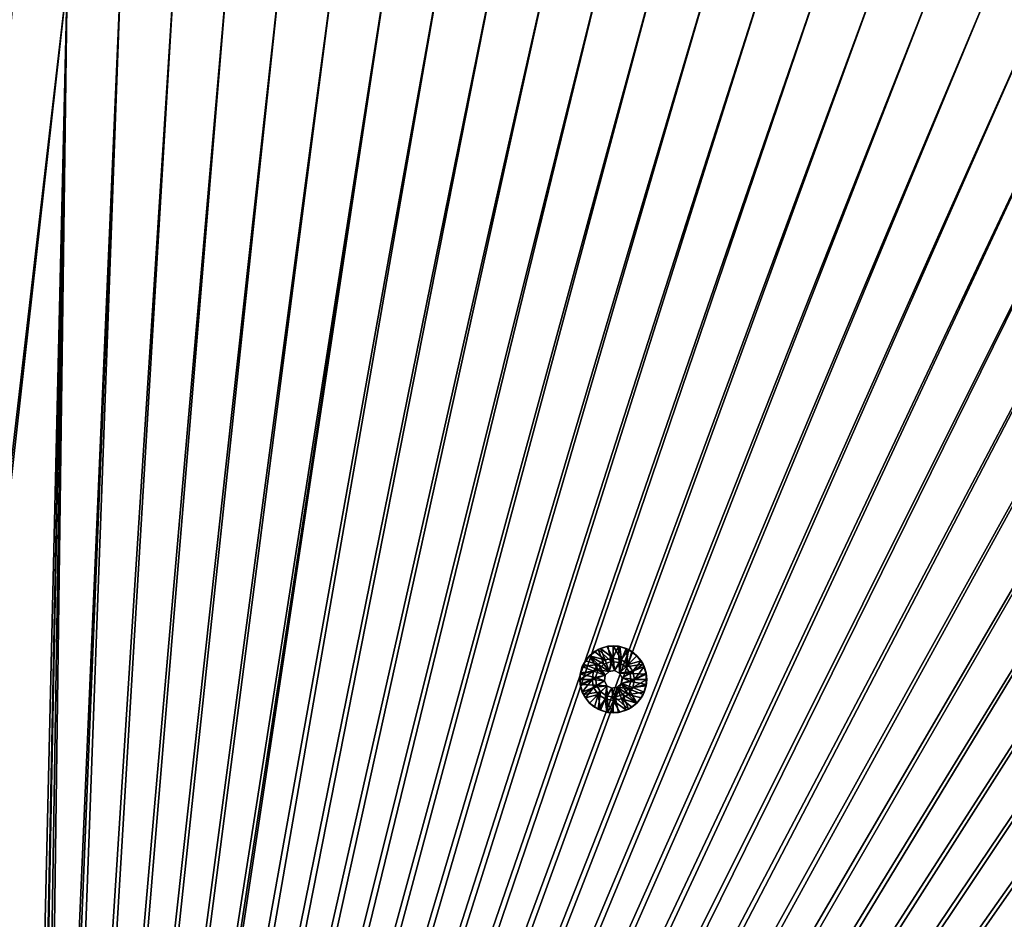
# Model space of a CAD drawing. Header units: metres. Extents: x 0 to 1400, y -1400 to 0.
# Tile 297 of 366: x 758 to 979, y -372 to -170. Entities that reach past the tile are written whole.
import ezdxf

# ---------------------------------------------------------------- set-up
doc = ezdxf.new("R2010")
doc.units = ezdxf.units.M

msp = doc.modelspace()

# ---------------------------------------------------------------- linework, layer by layer
at = {"layer": 'None'}
for points in [[(759.270203, -676.616821, -500.477753), (877.839905, -152.386719, -500.477753), (865.633545, -152.258026, -500.477753)], [(865.633545, -152.258026, -500.477753), (853.427002, -152.435944, -500.477753), (759.270203, -676.616821, -500.477753)], [(762.366577, -676.864197, -503.477753), (853.427002, -152.435928, -503.477753), (865.633545, -152.258026, -503.477753)], [(865.633545, -152.258026, -503.477753), (877.839844, -152.386719, -503.477753), (762.366577, -676.864197, -503.477753)], [(890.038513, -152.829346, -500.477753), (877.839905, -152.386719, -500.477753), (759.270203, -676.616821, -500.477753)], [(853.427002, -152.435944, -500.477753), (841.227478, -152.913116, -500.477753), (759.270203, -676.616821, -500.477753)], [(902.222107, -153.593277, -500.477753), (890.038513, -152.829346, -500.477753), (759.270203, -676.616821, -500.477753)], [(759.270203, -676.616821, -500.477753), (841.227478, -152.913116, -500.477753), (829.04248, -153.68222, -500.477753)], [(759.270203, -676.616821, -500.477753), (914.381592, -154.685791, -500.477753), (902.222107, -153.593277, -500.477753)], [(829.04248, -153.68222, -500.477753), (816.879211, -154.735916, -500.477753), (759.270203, -676.616821, -500.477753)], [(829.04248, -153.68222, -503.477753), (841.227539, -152.913116, -503.477753), (761.671448, -674.203247, -503.477753)], [(761.671448, -674.203247, -503.477753), (841.227539, -152.913116, -503.477753), (762.366577, -676.864197, -503.477753)], [(816.879211, -154.735916, -503.477753), (829.04248, -153.68222, -503.477753), (761.671448, -674.203247, -503.477753)], [(877.839844, -152.386719, -503.477753), (890.038513, -152.829361, -503.477753), (762.366577, -676.864197, -503.477753)], [(841.227539, -152.913116, -503.477753), (853.427002, -152.435928, -503.477753), (762.366577, -676.864197, -503.477753)], [(762.366577, -676.864197, -503.477753), (890.038513, -152.829361, -503.477753), (902.222107, -153.593292, -503.477753)], [(902.222107, -153.593292, -503.477753), (914.381592, -154.685791, -503.477753), (762.366577, -676.864197, -503.477753)], [(926.506104, -156.11409, -500.477753), (914.381592, -154.685791, -500.477753), (759.270203, -676.616821, -500.477753)], [(816.879211, -154.735916, -500.477753), (804.743835, -156.067139, -500.477753), (759.270203, -676.616821, -500.477753)], [(759.270203, -676.616821, -500.477753), (804.743835, -156.067139, -500.477753), (792.641296, -157.669098, -500.477753)], [(938.584595, -157.885391, -500.477753), (926.506104, -156.11409, -500.477753), (759.270203, -676.616821, -500.477753)], [(761.671448, -674.203247, -503.477753), (804.743835, -156.067139, -503.477753), (816.879211, -154.735916, -503.477753)], [(792.641296, -157.669098, -503.477753), (804.743835, -156.067139, -503.477753), (761.671448, -674.203247, -503.477753)], [(914.381592, -154.685791, -503.477753), (926.506042, -156.114075, -503.477753), (762.366577, -676.864197, -503.477753)], [(762.366577, -676.864197, -503.477753), (926.506042, -156.114075, -503.477753), (938.584595, -157.885391, -503.477753)], [(792.641296, -157.669098, -500.477753), (780.576416, -159.535049, -500.477753), (759.270203, -676.616821, -500.477753)], [(759.270203, -676.616821, -500.477753), (950.60614, -160.006927, -500.477753), (938.584595, -157.885391, -500.477753)], [(780.576416, -159.535049, -503.477753), (792.641296, -157.669098, -503.477753), (761.671448, -674.203247, -503.477753)], [(938.584595, -157.885391, -503.477753), (950.60614, -160.006927, -503.477753), (762.366577, -676.864197, -503.477753)], [(780.576416, -159.535049, -500.477753), (758.274048, -673.982178, -500.477753), (759.270203, -676.616821, -500.477753)], [(780.576416, -159.535049, -500.477753), (768.553894, -161.658218, -500.477753), (758.274048, -673.982178, -500.477753)], [(962.559814, -162.485886, -500.477753), (950.60614, -160.006927, -500.477753), (759.270203, -676.616821, -500.477753)], [(780.576416, -159.535049, -503.477753), (761.671448, -674.203247, -503.477753), (768.553894, -161.658218, -503.477753)], [(950.60614, -160.006927, -503.477753), (962.559814, -162.485901, -503.477753), (762.366577, -676.864197, -503.477753)], [(756.582703, -671.729858, -500.477753), (768.553894, -161.658218, -500.477753), (714.156311, -629.303467, -500.477753)], [(768.553894, -161.658218, -500.477753), (756.578674, -164.031845, -500.477753), (714.156311, -629.303467, -500.477753)], [(716.277588, -627.182129, -503.477753), (756.578674, -164.031845, -503.477753), (768.553894, -161.658218, -503.477753)], [(758.704041, -669.608582, -503.477753), (716.277588, -627.182129, -503.477753), (768.553894, -161.658218, -503.477753)], [(768.553894, -161.658218, -500.477753), (756.582703, -671.729858, -500.477753), (758.274048, -673.982178, -500.477753)], [(768.553894, -161.658218, -503.477753), (760.432129, -671.748047, -503.477753), (758.704041, -669.608582, -503.477753)], [(974.433777, -165.328979, -500.477753), (962.559814, -162.485886, -500.477753), (759.270203, -676.616821, -500.477753)], [(761.671448, -674.203247, -503.477753), (760.432129, -671.748047, -503.477753), (768.553894, -161.658218, -503.477753)], [(762.366577, -676.864197, -503.477753), (962.559814, -162.485901, -503.477753), (974.433777, -165.328995, -503.477753)], [(759.270203, -676.616821, -500.477753), (986.21344, -168.541031, -500.477753), (974.433777, -165.328979, -500.477753)], [(974.433777, -165.328995, -503.477753), (986.21344, -168.541031, -503.477753), (762.366577, -676.864197, -503.477753)], [(997.883667, -172.126526, -500.477753), (986.21344, -168.541031, -500.477753), (759.270203, -676.616821, -500.477753)], [(986.21344, -168.541031, -503.477753), (997.883667, -172.126511, -503.477753), (762.366577, -676.864197, -503.477753)], [(1009.429382, -176.089951, -500.477753), (997.883667, -172.126526, -500.477753), (759.270203, -676.616821, -500.477753)], [(762.366577, -676.864197, -503.477753), (997.883667, -172.126511, -503.477753), (1009.429382, -176.08992, -503.477753)], [(759.270203, -676.616821, -500.477753), (1020.835388, -180.435776, -500.477753), (1009.429382, -176.089951, -500.477753)], [(1009.429382, -176.08992, -503.477753), (1020.835327, -180.43576, -503.477753), (762.366577, -676.864197, -503.477753)], [(1032.086548, -185.168472, -500.477753), (1020.835388, -180.435776, -500.477753), (759.270203, -676.616821, -500.477753)], [(1020.835327, -180.43576, -503.477753), (1032.086548, -185.168488, -503.477753), (762.366577, -676.864197, -503.477753)], [(1043.167358, -190.290848, -500.477753), (1032.086548, -185.168472, -500.477753), (759.270203, -676.616821, -500.477753)], [(762.366577, -676.864197, -503.477753), (1032.086548, -185.168488, -503.477753), (1043.167236, -190.290878, -503.477753)], [(759.270203, -676.616821, -500.477753), (1054.060913, -195.801147, -500.477753), (1043.167358, -190.290848, -500.477753)], [(1043.167236, -190.290878, -503.477753), (1054.060913, -195.801178, -503.477753), (762.366577, -676.864197, -503.477753)], [(1064.750488, -201.696884, -500.477753), (1054.060913, -195.801147, -500.477753), (759.270203, -676.616821, -500.477753)], [(1054.060913, -195.801178, -503.477753), (1064.750488, -201.696899, -503.477753), (762.366577, -676.864197, -503.477753)], [(1075.219116, -207.975586, -500.477753), (1064.750488, -201.696884, -500.477753), (759.270203, -676.616821, -500.477753)], [(762.366577, -676.864197, -503.477753), (1064.750488, -201.696899, -503.477753), (1075.219116, -207.975586, -503.477753)], [(759.270203, -676.616821, -500.477753), (1085.449829, -214.634781, -500.477753), (1075.219116, -207.975586, -500.477753)], [(1075.219116, -207.975586, -503.477753), (1085.449829, -214.634766, -503.477753), (762.366577, -676.864197, -503.477753)], [(1095.425781, -221.671967, -500.477753), (1085.449829, -214.634781, -500.477753), (759.270203, -676.616821, -500.477753)], [(1085.449829, -214.634766, -503.477753), (1095.425781, -221.671967, -503.477753), (762.366577, -676.864197, -503.477753)], [(1105.130127, -229.083405, -500.477753), (1095.425781, -221.671967, -500.477753), (759.270203, -676.616821, -500.477753)], [(762.366577, -676.864197, -503.477753), (1095.425781, -221.671967, -503.477753), (1105.130127, -229.083405, -503.477753)], [(759.270203, -676.616821, -500.477753), (1114.546509, -236.858063, -500.477753), (1105.130127, -229.083405, -500.477753)], [(1105.130127, -229.083405, -503.477753), (1114.546509, -236.858078, -503.477753), (762.366577, -676.864197, -503.477753)], [(1123.658447, -244.982376, -500.477753), (1114.546509, -236.858063, -500.477753), (759.270203, -676.616821, -500.477753)], [(1114.546509, -236.858078, -503.477753), (1123.658447, -244.982391, -503.477753), (762.366577, -676.864197, -503.477753)], [(1132.449951, -253.442764, -500.477753), (1123.658447, -244.982376, -500.477753), (759.270203, -676.616821, -500.477753)], [(762.366577, -676.864197, -503.477753), (1123.658447, -244.982391, -503.477753), (1132.449951, -253.442764, -503.477753)], [(759.270203, -676.616821, -500.477753), (1140.904175, -262.230072, -500.477753), (1132.449951, -253.442764, -500.477753)], [(1132.449951, -253.442764, -503.477753), (1140.909912, -262.234467, -503.477753), (762.366577, -676.864197, -503.477753)], [(1149.024048, -271.340851, -500.477753), (1140.904175, -262.230072, -500.477753), (759.270203, -676.616821, -500.477753)], [(1140.909912, -262.234467, -503.477753), (1149.033813, -271.34671, -503.477753), (762.366577, -676.864197, -503.477753)], [(1156.797485, -280.757751, -500.477753), (1149.024048, -271.340851, -500.477753), (759.270203, -676.616821, -500.477753)], [(762.366577, -676.864197, -503.477753), (1149.033813, -271.34671, -503.477753), (1156.808105, -280.763245, -503.477753)], [(759.270203, -676.616821, -500.477753), (1164.212402, -290.46344, -500.477753), (1156.797485, -280.757751, -500.477753)], [(1156.808105, -280.763245, -503.477753), (1164.21936, -290.467712, -503.477753), (762.366577, -676.864197, -503.477753)], [(1171.256714, -300.440613, -500.477753), (1164.212402, -290.46344, -500.477753), (759.270203, -676.616821, -500.477753)], [(1164.21936, -290.467712, -503.477753), (1171.256348, -300.443756, -503.477753), (762.366577, -676.864197, -503.477753)], [(1177.919434, -310.671997, -500.477753), (1171.256714, -300.440613, -500.477753), (759.270203, -676.616821, -500.477753)], [(762.366577, -676.864197, -503.477753), (1171.256348, -300.443756, -503.477753), (1177.915405, -310.674469, -503.477753)], [(759.270203, -676.616821, -500.477753), (1184.196899, -321.140778, -500.477753), (1177.919434, -310.671997, -500.477753)], [(1177.915405, -310.674469, -503.477753), (1184.194092, -321.143036, -503.477753), (762.366577, -676.864197, -503.477753)], [(1190.089233, -331.830353, -500.477753), (1184.196899, -321.140778, -500.477753), (759.270203, -676.616821, -500.477753)], [(1184.194092, -321.143036, -503.477753), (1190.089966, -331.832489, -503.477753), (762.366577, -676.864197, -503.477753)], [(1195.596069, -342.724152, -500.477753), (1190.089233, -331.830353, -500.477753), (759.270203, -676.616821, -500.477753)], [(762.366577, -676.864197, -503.477753), (1190.089966, -331.832489, -503.477753), (1195.600342, -342.725983, -503.477753)], [(759.270203, -676.616821, -500.477753), (1200.717407, -353.805603, -500.477753), (1195.596069, -342.724152, -500.477753)], [(1195.600342, -342.725983, -503.477753), (1200.7229, -353.80661, -503.477753), (762.366577, -676.864197, -503.477753)], [(1205.453003, -365.058044, -500.477753), (1200.717407, -353.805603, -500.477753), (759.270203, -676.616821, -500.477753)], [(1200.7229, -353.80661, -503.477753), (1205.455811, -365.057617, -503.477753), (762.366577, -676.864197, -503.477753)], [(1209.802612, -376.464935, -500.477753), (1205.453003, -365.058044, -500.477753), (759.270203, -676.616821, -500.477753)], [(762.366577, -676.864197, -503.477753), (1205.455811, -365.057617, -503.477753), (1209.801758, -376.46347, -503.477753)]]:
    msp.add_3dface(points, dxfattribs=at)
at = {"layer": 'None0'}
for points in [[(1083.216797, -802.634766, -541.977783), (712.545654, -439.14267, -541.977783), (496.317963, -215.735947, -541.977783)], [(1083.216797, -802.634766, -521.977783), (1083.216797, -802.634766, -541.977783), (496.317963, -215.735947, -521.977783)], [(1083.216797, -802.634766, -541.977783), (496.317963, -215.735947, -541.977783), (496.317963, -215.735947, -521.977783)], [(496.317963, -215.735947, -521.977783), (712.545654, -439.14267, -521.977783), (1083.216797, -802.634766, -521.977783)], [(482.175842, -229.878082, -541.977783), (704.354675, -444.878021, -541.977783), (1069.074707, -816.776855, -541.977783)], [(1069.074707, -816.776855, -521.977783), (482.175842, -229.878082, -521.977783), (1069.074707, -816.776855, -541.977783)], [(482.175842, -229.878082, -521.977783), (482.175842, -229.878082, -541.977783), (1069.074707, -816.776855, -541.977783)], [(1069.074707, -816.776855, -521.977783), (704.354675, -444.878021, -521.977783), (482.175842, -229.878082, -521.977783)]]:
    msp.add_3dface(points, dxfattribs=at)
at = {"layer": 'None012349'}
for points in [[(889.759705, -310.768829, -500.477753), (890.485107, -314.20163, -500.477753), (887.528076, -311.493927, -500.477753)], [(889.759705, -310.768829, -500.477753), (887.528076, -311.493927, -500.477753), (888.062866, -311.247375, -499.977753)], [(889.469788, -310.820587, -499.977753), (889.759705, -310.768829, -500.477753), (888.062866, -311.247375, -499.977753)], [(888.062866, -311.247375, -499.977753), (890.932983, -313.42395, -498.977753), (889.469788, -310.820587, -499.977753)], [(889.759705, -310.768829, -500.477753), (889.469788, -310.820587, -499.977753), (890.932983, -310.676483, -499.977753)], [(890.932983, -313.42395, -498.977753), (890.932983, -310.676483, -499.977753), (889.469788, -310.820587, -499.977753)], [(892.106262, -310.768829, -500.477753), (889.759705, -310.768829, -500.477753), (890.932983, -310.676483, -499.977753)], [(889.759705, -310.768829, -500.477753), (892.106262, -310.768829, -500.477753), (890.485107, -314.20163, -500.477753)], [(892.106262, -310.768829, -500.477753), (892.254089, -314.40094, -500.477753), (890.485107, -314.20163, -500.477753)], [(892.106262, -310.768829, -500.477753), (890.932983, -310.676483, -499.977753), (892.396179, -310.820587, -499.977753)], [(890.932983, -313.42395, -498.977753), (892.751709, -313.785736, -498.977753), (890.932983, -310.676483, -499.977753)], [(892.751709, -313.785736, -498.977753), (892.396179, -310.820587, -499.977753), (890.932983, -310.676483, -499.977753)], [(892.106262, -310.768829, -500.477753), (894.337891, -311.493927, -500.477753), (892.254089, -314.40094, -500.477753)], [(894.337891, -311.493927, -500.477753), (892.106262, -310.768829, -500.477753), (893.803101, -311.247375, -499.977753)], [(893.803101, -311.247375, -499.977753), (892.106262, -310.768829, -500.477753), (892.396179, -310.820587, -499.977753)], [(892.396179, -310.820587, -499.977753), (892.751709, -313.785736, -498.977753), (893.803101, -311.247375, -499.977753)], [(885.6297, -312.873169, -500.477753), (887.546082, -316.04837, -500.477753), (884.250427, -314.771545, -500.477753)], [(884.250427, -314.771545, -500.477753), (884.69696, -314.009705, -499.977753), (885.6297, -312.873169, -500.477753)], [(884.69696, -314.009705, -499.977753), (885.6297, -312.873169, -499.977753), (885.6297, -312.873169, -500.477753)], [(887.572449, -314.815948, -498.977753), (885.6297, -312.873169, -499.977753), (884.69696, -314.009705, -499.977753)], [(887.528076, -311.493927, -500.477753), (888.804871, -314.789581, -500.477753), (885.6297, -312.873169, -500.477753)], [(887.528076, -311.493927, -500.477753), (885.6297, -312.873169, -500.477753), (886.766235, -311.94046, -499.977753)], [(886.766235, -311.94046, -499.977753), (885.6297, -312.873169, -500.477753), (885.6297, -312.873169, -499.977753)], [(889.114258, -313.785736, -498.977753), (886.766235, -311.94046, -499.977753), (885.6297, -312.873169, -499.977753)], [(888.804871, -314.789581, -500.477753), (887.546082, -316.04837, -500.477753), (885.6297, -312.873169, -500.477753)], [(887.572449, -314.815948, -498.977753), (889.114258, -313.785736, -498.977753), (885.6297, -312.873169, -499.977753)], [(888.062866, -311.247375, -499.977753), (887.528076, -311.493927, -500.477753), (886.766235, -311.94046, -499.977753)], [(886.766235, -311.94046, -499.977753), (889.114258, -313.785736, -498.977753), (888.062866, -311.247375, -499.977753)], [(890.485107, -314.20163, -500.477753), (888.804871, -314.789581, -500.477753), (887.528076, -311.493927, -500.477753)], [(889.114258, -313.785736, -498.977753), (890.932983, -313.42395, -498.977753), (888.062866, -311.247375, -499.977753)], [(894.337891, -311.493927, -500.477753), (893.761414, -315.348053, -500.477753), (892.254089, -314.40094, -500.477753)], [(892.751709, -313.785736, -498.977753), (894.293518, -314.815948, -498.977753), (893.803101, -311.247375, -499.977753)], [(894.337891, -311.493927, -500.477753), (896.236267, -312.873169, -500.477753), (893.761414, -315.348053, -500.477753)], [(896.236267, -312.873169, -500.477753), (897.61554, -314.771545, -500.477753), (893.761414, -315.348053, -500.477753)], [(895.099731, -311.94046, -499.977753), (894.337891, -311.493927, -500.477753), (893.803101, -311.247375, -499.977753)], [(893.803101, -311.247375, -499.977753), (894.293518, -314.815948, -498.977753), (895.099731, -311.94046, -499.977753)], [(894.293518, -314.815948, -498.977753), (896.236267, -312.873169, -499.977753), (895.099731, -311.94046, -499.977753)], [(896.236267, -312.873169, -499.977753), (894.293518, -314.815948, -498.977753), (897.169006, -314.009705, -499.977753)], [(896.236267, -312.873169, -500.477753), (894.337891, -311.493927, -500.477753), (895.099731, -311.94046, -499.977753)], [(896.236267, -312.873169, -499.977753), (896.236267, -312.873169, -500.477753), (895.099731, -311.94046, -499.977753)], [(896.236267, -312.873169, -499.977753), (897.169006, -314.009705, -499.977753), (896.236267, -312.873169, -500.477753)], [(897.169006, -314.009705, -499.977753), (897.61554, -314.771545, -500.477753), (896.236267, -312.873169, -500.477753)], [(887.546082, -316.04837, -500.477753), (883.52533, -317.003235, -500.477753), (884.250427, -314.771545, -500.477753)], [(883.52533, -317.003235, -500.477753), (884.003906, -315.306366, -499.977753), (884.250427, -314.771545, -500.477753)], [(883.52533, -317.003235, -500.477753), (883.577087, -316.713318, -499.977753), (884.003906, -315.306366, -499.977753)], [(883.577087, -316.713318, -499.977753), (886.542236, -316.357758, -498.977753), (884.003906, -315.306366, -499.977753)], [(884.003906, -315.306366, -499.977753), (884.69696, -314.009705, -499.977753), (884.250427, -314.771545, -500.477753)], [(884.003906, -315.306366, -499.977753), (887.572449, -314.815948, -498.977753), (884.69696, -314.009705, -499.977753)], [(886.542236, -316.357758, -498.977753), (887.572449, -314.815948, -498.977753), (884.003906, -315.306366, -499.977753)], [(887.572449, -314.815948, -498.977753), (886.542236, -316.357758, -498.977753), (889.15094, -317.268494, -498.977753)], [(887.546082, -316.04837, -513.977783), (888.804871, -314.789581, -513.977783), (890.025024, -316.39447, -513.977783)], [(888.804871, -314.789581, -500.477753), (888.804871, -314.789581, -513.977783), (887.546082, -316.04837, -500.477753)], [(888.804871, -314.789581, -513.977783), (887.546082, -316.04837, -513.977783), (887.546082, -316.04837, -500.477753)], [(890.025024, -316.39447, -498.977753), (889.114258, -313.785736, -498.977753), (887.572449, -314.815948, -498.977753)], [(890.025024, -316.39447, -498.977753), (887.572449, -314.815948, -498.977753), (889.15094, -317.268494, -498.977753)], [(890.025024, -316.39447, -513.977783), (888.804871, -314.789581, -513.977783), (890.485107, -314.20163, -513.977783)], [(890.485107, -314.20163, -513.977783), (888.804871, -314.789581, -513.977783), (890.485107, -314.20163, -500.477753)], [(888.804871, -314.789581, -513.977783), (888.804871, -314.789581, -500.477753), (890.485107, -314.20163, -500.477753)], [(890.932983, -313.42395, -498.977753), (889.114258, -313.785736, -498.977753), (890.025024, -316.39447, -498.977753)], [(891.24585, -316.201111, -498.977753), (890.932983, -313.42395, -498.977753), (890.025024, -316.39447, -498.977753)], [(890.025024, -316.39447, -513.977783), (890.485107, -314.20163, -513.977783), (891.24585, -316.201111, -513.977783)], [(890.485107, -314.20163, -513.977783), (892.254089, -314.40094, -513.977783), (891.24585, -316.201111, -513.977783)], [(892.254089, -314.40094, -513.977783), (890.485107, -314.20163, -513.977783), (892.254089, -314.40094, -500.477753)], [(890.485107, -314.20163, -513.977783), (890.485107, -314.20163, -500.477753), (892.254089, -314.40094, -500.477753)], [(892.751709, -313.785736, -498.977753), (890.932983, -313.42395, -498.977753), (891.24585, -316.201111, -498.977753)], [(892.347168, -316.762268, -498.977753), (892.751709, -313.785736, -498.977753), (891.24585, -316.201111, -498.977753)], [(891.24585, -316.201111, -513.977783), (892.254089, -314.40094, -513.977783), (892.347168, -316.762268, -513.977783)], [(892.254089, -314.40094, -513.977783), (893.761414, -315.348053, -513.977783), (892.347168, -316.762268, -513.977783)], [(893.761414, -315.348053, -513.977783), (892.254089, -314.40094, -513.977783), (893.761414, -315.348053, -500.477753)], [(892.254089, -314.40094, -513.977783), (892.254089, -314.40094, -500.477753), (893.761414, -315.348053, -500.477753)], [(894.293518, -314.815948, -498.977753), (892.751709, -313.785736, -498.977753), (892.347168, -316.762268, -498.977753)], [(895.32373, -316.357758, -498.977753), (894.293518, -314.815948, -498.977753), (892.347168, -316.762268, -498.977753)], [(893.761414, -315.348053, -513.977783), (894.708496, -316.855377, -513.977783), (892.347168, -316.762268, -513.977783)], [(893.761414, -315.348053, -500.477753), (897.61554, -314.771545, -500.477753), (894.708496, -316.855377, -500.477753)], [(893.761414, -315.348053, -500.477753), (894.708496, -316.855377, -500.477753), (893.761414, -315.348053, -513.977783)], [(894.708496, -316.855377, -500.477753), (894.708496, -316.855377, -513.977783), (893.761414, -315.348053, -513.977783)], [(894.293518, -314.815948, -498.977753), (895.32373, -316.357758, -498.977753), (897.169006, -314.009705, -499.977753)], [(897.61554, -314.771545, -500.477753), (898.340637, -317.003235, -500.477753), (894.708496, -316.855377, -500.477753)], [(897.169006, -314.009705, -499.977753), (895.32373, -316.357758, -498.977753), (897.862061, -315.306366, -499.977753)], [(895.32373, -316.357758, -498.977753), (895.685486, -318.176483, -498.977753), (897.862061, -315.306366, -499.977753)], [(897.862061, -315.306366, -499.977753), (895.685486, -318.176483, -498.977753), (898.288879, -316.713318, -499.977753)], [(897.169006, -314.009705, -499.977753), (897.862061, -315.306366, -499.977753), (897.61554, -314.771545, -500.477753)], [(897.862061, -315.306366, -499.977753), (898.340637, -317.003235, -500.477753), (897.61554, -314.771545, -500.477753)], [(897.862061, -315.306366, -499.977753), (898.288879, -316.713318, -499.977753), (898.340637, -317.003235, -500.477753)], [(886.180481, -318.176483, -498.977753), (886.542236, -316.357758, -498.977753), (883.432983, -318.176483, -499.977753)], [(886.542236, -316.357758, -498.977753), (883.577087, -316.713318, -499.977753), (883.432983, -318.176483, -499.977753)], [(883.432983, -318.176483, -499.977753), (883.577087, -316.713318, -499.977753), (883.52533, -317.003235, -500.477753)], [(883.52533, -319.349731, -500.477753), (883.432983, -318.176483, -499.977753), (883.52533, -317.003235, -500.477753)], [(886.95813, -317.728638, -500.477753), (883.52533, -317.003235, -500.477753), (887.546082, -316.04837, -500.477753)], [(883.52533, -319.349731, -500.477753), (883.52533, -317.003235, -500.477753), (886.95813, -317.728638, -500.477753)], [(887.157471, -319.497589, -500.477753), (883.52533, -319.349731, -500.477753), (886.95813, -317.728638, -500.477753)], [(889.15094, -317.268494, -498.977753), (886.542236, -316.357758, -498.977753), (886.180481, -318.176483, -498.977753)], [(889.15094, -317.268494, -498.977753), (886.180481, -318.176483, -498.977753), (888.957581, -318.489349, -498.977753)], [(886.95813, -317.728638, -513.977783), (887.546082, -316.04837, -513.977783), (889.15094, -317.268494, -513.977783)], [(887.546082, -316.04837, -500.477753), (887.546082, -316.04837, -513.977783), (886.95813, -317.728638, -513.977783)], [(887.546082, -316.04837, -500.477753), (886.95813, -317.728638, -513.977783), (886.95813, -317.728638, -500.477753)], [(888.957581, -318.489349, -513.977783), (886.95813, -317.728638, -513.977783), (889.15094, -317.268494, -513.977783)], [(887.157471, -319.497589, -513.977783), (886.95813, -317.728638, -513.977783), (888.957581, -318.489349, -513.977783)], [(886.95813, -317.728638, -513.977783), (887.157471, -319.497589, -513.977783), (886.95813, -317.728638, -500.477753)], [(886.95813, -317.728638, -500.477753), (887.157471, -319.497589, -513.977783), (887.157471, -319.497589, -500.477753)], [(889.15094, -317.268494, -513.977783), (887.546082, -316.04837, -513.977783), (890.025024, -316.39447, -513.977783)], [(889.15094, -317.268494, -513.977783), (889.15094, -317.268494, -498.977753), (888.957581, -318.489349, -498.977753)], [(889.15094, -317.268494, -513.977783), (888.957581, -318.489349, -498.977753), (888.957581, -318.489349, -513.977783)], [(890.025024, -316.39447, -513.977783), (890.025024, -316.39447, -498.977753), (889.15094, -317.268494, -513.977783)], [(890.025024, -316.39447, -498.977753), (889.15094, -317.268494, -498.977753), (889.15094, -317.268494, -513.977783)], [(891.24585, -316.201111, -498.977753), (890.025024, -316.39447, -498.977753), (891.24585, -316.201111, -513.977783)], [(890.025024, -316.39447, -498.977753), (890.025024, -316.39447, -513.977783), (891.24585, -316.201111, -513.977783)], [(892.347168, -316.762268, -498.977753), (891.24585, -316.201111, -498.977753), (892.347168, -316.762268, -513.977783)], [(891.24585, -316.201111, -498.977753), (891.24585, -316.201111, -513.977783), (892.347168, -316.762268, -513.977783)], [(892.908386, -317.863617, -498.977753), (895.32373, -316.357758, -498.977753), (892.347168, -316.762268, -498.977753)], [(892.347168, -316.762268, -513.977783), (894.708496, -316.855377, -513.977783), (892.908386, -317.863617, -513.977783)], [(892.347168, -316.762268, -513.977783), (892.908386, -317.863617, -513.977783), (892.347168, -316.762268, -498.977753)], [(892.908386, -317.863617, -513.977783), (892.908386, -317.863617, -498.977753), (892.347168, -316.762268, -498.977753)], [(895.685486, -318.176483, -498.977753), (895.32373, -316.357758, -498.977753), (892.908386, -317.863617, -498.977753)], [(894.708496, -316.855377, -513.977783), (894.907837, -318.624329, -513.977783), (892.908386, -317.863617, -513.977783)], [(894.708496, -316.855377, -500.477753), (898.340637, -317.003235, -500.477753), (894.907837, -318.624329, -500.477753)], [(894.708496, -316.855377, -500.477753), (894.907837, -318.624329, -500.477753), (894.708496, -316.855377, -513.977783)], [(894.907837, -318.624329, -500.477753), (894.907837, -318.624329, -513.977783), (894.708496, -316.855377, -513.977783)], [(898.340637, -317.003235, -500.477753), (898.340637, -319.349731, -500.477753), (894.907837, -318.624329, -500.477753)], [(895.685486, -318.176483, -498.977753), (898.432983, -318.176483, -499.977753), (898.288879, -316.713318, -499.977753)], [(898.288879, -316.713318, -499.977753), (898.432983, -318.176483, -499.977753), (898.340637, -317.003235, -500.477753)], [(898.340637, -317.003235, -500.477753), (898.432983, -318.176483, -499.977753), (898.340637, -319.349731, -500.477753)], [(883.577087, -319.639648, -499.977753), (883.432983, -318.176483, -499.977753), (883.52533, -319.349731, -500.477753)], [(886.180481, -318.176483, -498.977753), (883.432983, -318.176483, -499.977753), (883.577087, -319.639648, -499.977753)], [(884.250427, -321.581421, -500.477753), (883.52533, -319.349731, -500.477753), (887.157471, -319.497589, -500.477753)], [(884.003906, -321.0466, -499.977753), (883.52533, -319.349731, -500.477753), (884.250427, -321.581421, -500.477753)], [(884.003906, -321.0466, -499.977753), (883.577087, -319.639648, -499.977753), (883.52533, -319.349731, -500.477753)], [(884.003906, -321.0466, -499.977753), (886.180481, -318.176483, -498.977753), (883.577087, -319.639648, -499.977753)], [(886.542236, -319.995209, -498.977753), (886.180481, -318.176483, -498.977753), (884.003906, -321.0466, -499.977753)], [(888.104553, -321.004913, -500.477753), (884.250427, -321.581421, -500.477753), (887.157471, -319.497589, -500.477753)], [(886.180481, -318.176483, -498.977753), (886.542236, -319.995209, -498.977753), (888.957581, -318.489349, -498.977753)], [(888.957581, -318.489349, -498.977753), (886.542236, -319.995209, -498.977753), (889.518738, -319.590698, -498.977753)], [(886.542236, -319.995209, -498.977753), (887.572449, -321.537018, -498.977753), (889.518738, -319.590698, -498.977753)], [(889.518738, -319.590698, -513.977783), (887.157471, -319.497589, -513.977783), (888.957581, -318.489349, -513.977783)], [(889.518738, -319.590698, -513.977783), (888.104553, -321.004913, -513.977783), (887.157471, -319.497589, -513.977783)], [(887.157471, -319.497589, -513.977783), (888.104553, -321.004913, -513.977783), (887.157471, -319.497589, -500.477753)], [(887.157471, -319.497589, -500.477753), (888.104553, -321.004913, -513.977783), (888.104553, -321.004913, -500.477753)], [(889.518738, -319.590698, -498.977753), (887.572449, -321.537018, -498.977753), (889.114258, -322.56723, -498.977753)], [(889.611877, -321.952026, -513.977783), (888.104553, -321.004913, -513.977783), (889.518738, -319.590698, -513.977783)], [(888.957581, -318.489349, -498.977753), (889.518738, -319.590698, -498.977753), (888.957581, -318.489349, -513.977783)], [(888.957581, -318.489349, -513.977783), (889.518738, -319.590698, -498.977753), (889.518738, -319.590698, -513.977783)], [(889.518738, -319.590698, -498.977753), (889.114258, -322.56723, -498.977753), (890.620117, -320.151855, -498.977753)], [(890.620117, -320.151855, -513.977783), (889.611877, -321.952026, -513.977783), (889.518738, -319.590698, -513.977783)], [(890.620117, -320.151855, -513.977783), (889.518738, -319.590698, -513.977783), (890.620117, -320.151855, -498.977753)], [(890.620117, -320.151855, -498.977753), (889.518738, -319.590698, -513.977783), (889.518738, -319.590698, -498.977753)], [(890.620117, -320.151855, -498.977753), (890.932983, -322.929016, -498.977753), (891.840942, -319.958496, -498.977753)], [(891.840942, -319.958496, -513.977783), (891.380859, -322.151337, -513.977783), (890.620117, -320.151855, -513.977783)], [(891.840942, -319.958496, -498.977753), (891.840942, -319.958496, -513.977783), (890.620117, -320.151855, -513.977783)], [(891.840942, -319.958496, -498.977753), (890.620117, -320.151855, -513.977783), (890.620117, -320.151855, -498.977753)], [(890.932983, -322.929016, -498.977753), (892.751709, -322.56723, -498.977753), (891.840942, -319.958496, -498.977753)], [(891.840942, -319.958496, -513.977783), (893.061096, -321.563385, -513.977783), (891.380859, -322.151337, -513.977783)], [(891.840942, -319.958496, -498.977753), (894.293518, -321.537018, -498.977753), (892.714966, -319.084473, -498.977753)], [(892.714966, -319.084473, -513.977783), (894.319885, -320.304626, -513.977783), (891.840942, -319.958496, -513.977783)], [(892.714966, -319.084473, -498.977753), (892.714966, -319.084473, -513.977783), (891.840942, -319.958496, -498.977753)], [(892.714966, -319.084473, -513.977783), (891.840942, -319.958496, -513.977783), (891.840942, -319.958496, -498.977753)], [(891.840942, -319.958496, -498.977753), (892.751709, -322.56723, -498.977753), (894.293518, -321.537018, -498.977753)], [(894.319885, -320.304626, -513.977783), (893.061096, -321.563385, -513.977783), (891.840942, -319.958496, -513.977783)], [(892.714966, -319.084473, -498.977753), (895.685486, -318.176483, -498.977753), (892.908386, -317.863617, -498.977753)], [(892.908386, -317.863617, -513.977783), (894.907837, -318.624329, -513.977783), (892.714966, -319.084473, -513.977783)], [(892.908386, -317.863617, -513.977783), (892.714966, -319.084473, -513.977783), (892.908386, -317.863617, -498.977753)], [(892.714966, -319.084473, -513.977783), (892.714966, -319.084473, -498.977753), (892.908386, -317.863617, -498.977753)], [(892.714966, -319.084473, -498.977753), (895.32373, -319.995209, -498.977753), (895.685486, -318.176483, -498.977753)], [(894.907837, -318.624329, -513.977783), (894.319885, -320.304626, -513.977783), (892.714966, -319.084473, -513.977783)], [(894.293518, -321.537018, -498.977753), (895.32373, -319.995209, -498.977753), (892.714966, -319.084473, -498.977753)], [(894.907837, -318.624329, -500.477753), (898.340637, -319.349731, -500.477753), (894.319885, -320.304626, -500.477753)], [(894.907837, -318.624329, -500.477753), (894.319885, -320.304626, -500.477753), (894.907837, -318.624329, -513.977783)], [(894.319885, -320.304626, -500.477753), (894.319885, -320.304626, -513.977783), (894.907837, -318.624329, -513.977783)], [(898.340637, -319.349731, -500.477753), (897.61554, -321.581421, -500.477753), (894.319885, -320.304626, -500.477753)], [(895.685486, -318.176483, -498.977753), (895.32373, -319.995209, -498.977753), (898.432983, -318.176483, -499.977753)], [(895.32373, -319.995209, -498.977753), (898.288879, -319.639648, -499.977753), (898.432983, -318.176483, -499.977753)], [(898.288879, -319.639648, -499.977753), (895.32373, -319.995209, -498.977753), (897.862061, -321.0466, -499.977753)], [(898.340637, -319.349731, -500.477753), (897.862061, -321.0466, -499.977753), (897.61554, -321.581421, -500.477753)], [(898.340637, -319.349731, -500.477753), (898.288879, -319.639648, -499.977753), (897.862061, -321.0466, -499.977753)], [(898.432983, -318.176483, -499.977753), (898.288879, -319.639648, -499.977753), (898.340637, -319.349731, -500.477753)], [(884.69696, -322.343262, -499.977753), (886.542236, -319.995209, -498.977753), (884.003906, -321.0466, -499.977753)], [(884.69696, -322.343262, -499.977753), (884.003906, -321.0466, -499.977753), (884.250427, -321.581421, -500.477753)], [(888.104553, -321.004913, -500.477753), (885.6297, -323.479797, -500.527771), (884.250427, -321.581421, -500.477753)], [(884.69696, -322.343262, -499.977753), (884.250427, -321.581421, -500.477753), (885.6297, -323.479797, -500.527771)], [(887.572449, -321.537018, -498.977753), (886.542236, -319.995209, -498.977753), (884.69696, -322.343262, -499.977753)], [(885.6297, -323.479797, -499.977753), (887.572449, -321.537018, -498.977753), (884.69696, -322.343262, -499.977753)], [(887.528076, -324.859039, -500.477753), (885.6297, -323.479797, -500.527771), (888.104553, -321.004913, -500.477753)], [(887.572449, -321.537018, -498.977753), (885.6297, -323.479797, -499.977753), (886.766235, -324.412506, -499.977753)], [(888.062866, -325.105591, -499.977753), (887.572449, -321.537018, -498.977753), (886.766235, -324.412506, -499.977753)], [(889.611877, -321.952026, -500.477753), (887.528076, -324.859039, -500.477753), (888.104553, -321.004913, -500.477753)], [(889.759705, -325.584137, -500.477753), (887.528076, -324.859039, -500.477753), (889.611877, -321.952026, -500.477753)], [(889.114258, -322.56723, -498.977753), (887.572449, -321.537018, -498.977753), (888.062866, -325.105591, -499.977753)], [(889.611877, -321.952026, -500.477753), (888.104553, -321.004913, -500.477753), (889.611877, -321.952026, -513.977783)], [(889.611877, -321.952026, -513.977783), (888.104553, -321.004913, -500.477753), (888.104553, -321.004913, -513.977783)], [(889.114258, -322.56723, -498.977753), (890.932983, -322.929016, -498.977753), (890.620117, -320.151855, -498.977753)], [(891.380859, -322.151337, -513.977783), (889.611877, -321.952026, -513.977783), (890.620117, -320.151855, -513.977783)], [(891.380859, -322.151337, -500.477753), (889.759705, -325.584137, -500.477753), (889.611877, -321.952026, -500.477753)], [(891.380859, -322.151337, -500.477753), (889.611877, -321.952026, -500.477753), (891.380859, -322.151337, -513.977783)], [(891.380859, -322.151337, -513.977783), (889.611877, -321.952026, -500.477753), (889.611877, -321.952026, -513.977783)], [(891.380859, -322.151337, -500.477753), (892.106262, -325.584137, -500.477753), (889.759705, -325.584137, -500.477753)], [(893.061096, -321.563385, -500.477753), (894.337891, -324.859039, -500.477753), (891.380859, -322.151337, -500.477753)], [(893.061096, -321.563385, -513.977783), (893.061096, -321.563385, -500.477753), (891.380859, -322.151337, -500.477753)], [(893.061096, -321.563385, -513.977783), (891.380859, -322.151337, -500.477753), (891.380859, -322.151337, -513.977783)], [(894.337891, -324.859039, -500.477753), (892.106262, -325.584137, -500.477753), (891.380859, -322.151337, -500.477753)], [(894.293518, -321.537018, -498.977753), (892.751709, -322.56723, -498.977753), (896.236267, -323.479797, -499.977753)], [(894.319885, -320.304626, -500.477753), (896.236267, -323.479797, -500.477753), (893.061096, -321.563385, -500.477753)], [(894.319885, -320.304626, -513.977783), (894.319885, -320.304626, -500.477753), (893.061096, -321.563385, -513.977783)], [(894.319885, -320.304626, -500.477753), (893.061096, -321.563385, -500.477753), (893.061096, -321.563385, -513.977783)], [(896.236267, -323.479797, -500.477753), (894.337891, -324.859039, -500.477753), (893.061096, -321.563385, -500.477753)], [(895.32373, -319.995209, -498.977753), (894.293518, -321.537018, -498.977753), (897.862061, -321.0466, -499.977753)], [(897.862061, -321.0466, -499.977753), (894.293518, -321.537018, -498.977753), (897.169006, -322.343262, -499.977753)], [(894.293518, -321.537018, -498.977753), (896.236267, -323.479797, -499.977753), (897.169006, -322.343262, -499.977753)], [(894.319885, -320.304626, -500.477753), (897.61554, -321.581421, -500.477753), (896.236267, -323.479797, -500.477753)], [(897.61554, -321.581421, -500.477753), (897.169006, -322.343262, -499.977753), (896.236267, -323.479797, -500.477753)], [(897.862061, -321.0466, -499.977753), (897.169006, -322.343262, -499.977753), (897.61554, -321.581421, -500.477753)], [(885.6297, -323.479797, -499.977753), (884.69696, -322.343262, -499.977753), (885.6297, -323.479797, -500.527771)], [(885.6297, -323.479797, -499.977753), (885.6297, -323.479797, -500.527771), (886.766235, -324.412506, -499.977753)], [(885.6297, -323.479797, -500.527771), (887.528076, -324.859039, -500.477753), (886.766235, -324.412506, -499.977753)], [(889.469788, -325.532379, -499.977753), (889.114258, -322.56723, -498.977753), (888.062866, -325.105591, -499.977753)], [(890.932983, -322.929016, -498.977753), (889.114258, -322.56723, -498.977753), (890.932983, -325.676483, -499.977753)], [(889.114258, -322.56723, -498.977753), (889.469788, -325.532379, -499.977753), (890.932983, -325.676483, -499.977753)], [(892.751709, -322.56723, -498.977753), (890.932983, -322.929016, -498.977753), (893.803101, -325.105591, -499.977753)], [(893.803101, -325.105591, -499.977753), (890.932983, -322.929016, -498.977753), (892.396179, -325.532379, -499.977753)], [(890.932983, -322.929016, -498.977753), (890.932983, -325.676483, -499.977753), (892.396179, -325.532379, -499.977753)], [(892.751709, -322.56723, -498.977753), (895.099731, -324.412506, -499.977753), (896.236267, -323.479797, -499.977753)], [(895.099731, -324.412506, -499.977753), (892.751709, -322.56723, -498.977753), (893.803101, -325.105591, -499.977753)], [(894.337891, -324.859039, -500.477753), (896.236267, -323.479797, -500.477753), (895.099731, -324.412506, -499.977753)], [(895.099731, -324.412506, -499.977753), (896.236267, -323.479797, -500.477753), (896.236267, -323.479797, -499.977753)], [(897.169006, -322.343262, -499.977753), (896.236267, -323.479797, -499.977753), (896.236267, -323.479797, -500.477753)], [(886.766235, -324.412506, -499.977753), (887.528076, -324.859039, -500.477753), (888.062866, -325.105591, -499.977753)], [(887.528076, -324.859039, -500.477753), (889.759705, -325.584137, -500.477753), (888.062866, -325.105591, -499.977753)], [(888.062866, -325.105591, -499.977753), (889.759705, -325.584137, -500.477753), (889.469788, -325.532379, -499.977753)], [(889.759705, -325.584137, -500.477753), (890.932983, -325.676483, -499.977753), (889.469788, -325.532379, -499.977753)], [(889.759705, -325.584137, -500.477753), (892.106262, -325.584137, -500.477753), (890.932983, -325.676483, -499.977753)], [(892.106262, -325.584137, -500.477753), (892.396179, -325.532379, -499.977753), (890.932983, -325.676483, -499.977753)], [(892.106262, -325.584137, -500.477753), (894.337891, -324.859039, -500.477753), (893.803101, -325.105591, -499.977753)], [(892.396179, -325.532379, -499.977753), (892.106262, -325.584137, -500.477753), (893.803101, -325.105591, -499.977753)], [(893.803101, -325.105591, -499.977753), (894.337891, -324.859039, -500.477753), (895.099731, -324.412506, -499.977753)]]:
    msp.add_3dface(points, dxfattribs=at)

doc.saveas('drawing.dxf')
